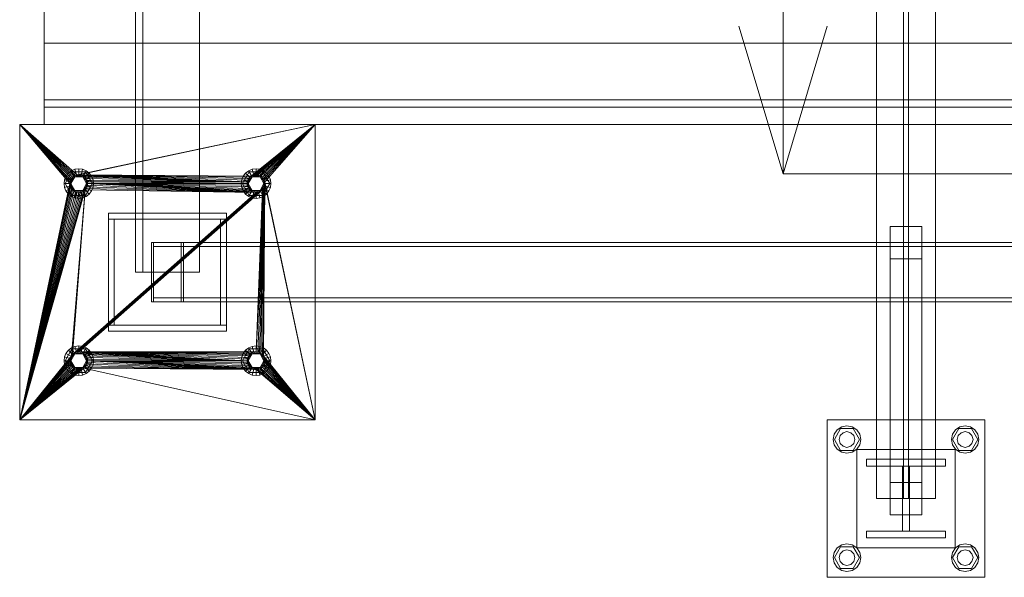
# Model space of a CAD drawing. Header units: millimetres. Extents: x -4738 to 65662, y -68080 to 6847.
# Tile 466 of 656: x 8333 to 9333, y -19060 to -18494. Entities that reach past the tile are written whole.
import ezdxf

# ---------------------------------------------------------------- set-up
doc = ezdxf.new("R2010")
doc.units = ezdxf.units.MM
for name, color, linetype, lineweight in [('COTAS_O', 1, 'Continuous', 0), ('superior_C01', 7, 'Continuous', 0), ('superior_mezcladora', 7, 'Continuous', 0)]:
    doc.layers.add(name, color=color, linetype=linetype, lineweight=lineweight)
doc.dimstyles.new('R19_100', dxfattribs={"dimtxt": 250, "dimasz": 150, "dimexe": 150, "dimexo": 80, "dimgap": 100, "dimtad": 1, "dimtih": 1, "dimtoh": 1, "dimdsep": 46, "dimcen": 0.09, "dimadec": 0, "dimazin": 0, "dimtfac": 1, "dimtdec": 4, "dimtofl": 0, "dimtmove": 0, "dimatfit": 3, "dimfxl": 1, "dimtolj": 1, "dimtzin": 0, "dimarcsym": 0})

# ---------------------------------------------------------------- blocks, each defined once
blk = doc.blocks.new('DIM_R30_39')
at = {"layer": 'COTAS_O'}
for p, q in [((9108.38, -17350), (9063.38, -17500)), ((9808.38, -17350), (9108.38, -17350)), ((9108.38, -18650), (9108.38, -17350)), ((9108.38, -17350), (9153.38, -17500)), ((9108.38, -18650), (9063.38, -18500)), ((9108.38, -18650), (9153.38, -18500)), ((9808.38, -18650), (9108.38, -18650))]:
    blk.add_line(p, q, dxfattribs=at)
blk.add_text('1300 O', height=250, rotation=90, dxfattribs=at).set_placement((9008.38, -18000))

msp = doc.modelspace()

# ---------------------------------------------------------------- linework, layer by layer
at = {"layer": 'superior_C01'}
for p, q in [((9203.297, -17020), (9203.297, -18980)), ((9230.797, -17020), (9230.797, -18980)), ((9235.797, -18980), (9235.797, -17020)), ((9263.297, -18980), (9263.297, -17020)), ((9249.297, -18703.642), (9217.297, -18703.642)), ((9217.297, -18703.642), (9217.297, -18736.358)), ((9217.297, -18963.642), (9217.297, -18703.642)), ((9249.297, -18736.358), (9249.297, -18703.642)), ((9249.297, -18963.642), (9249.297, -18703.642)), ((9217.297, -18736.358), (9249.297, -18736.358)), ((9217.297, -18736.358), (9217.297, -18996.358)), ((9249.297, -18996.358), (9249.297, -18736.358)), ((9153.297, -19060), (9153.297, -18900)), ((9153.297, -18900), (9313.297, -18900)), ((9313.297, -18900), (9313.297, -19060)), ((9160.363, -18914.642), (9163.397, -18910.101)), ((9160.497, -18920), (9166.897, -18908.915)), ((9163.397, -18910.101), (9167.939, -18907.066)), ((9166.369, -18916), (9169.297, -18913.072)), ((9166.897, -18908.915), (9179.697, -18908.915)), ((9167.939, -18907.066), (9173.297, -18906)), ((9169.297, -18913.072), (9173.297, -18912)), ((9173.297, -18906), (9178.655, -18907.066)), ((9173.297, -18912), (9177.297, -18913.072)), ((9177.297, -18913.072), (9180.225, -18916)), ((9178.655, -18907.066), (9183.196, -18910.101)), ((9179.697, -18908.915), (9186.097, -18920)), ((9183.196, -18910.101), (9186.231, -18914.642)), ((9280.363, -18914.642), (9283.397, -18910.101)), ((9280.497, -18920), (9286.897, -18908.915)), ((9283.397, -18910.101), (9287.939, -18907.066)), ((9286.369, -18916), (9289.297, -18913.072)), ((9286.897, -18908.915), (9299.697, -18908.915)), ((9287.939, -18907.066), (9293.297, -18906)), ((9289.297, -18913.072), (9293.297, -18912)), ((9293.297, -18906), (9298.655, -18907.066)), ((9293.297, -18912), (9297.297, -18913.072)), ((9297.297, -18913.072), (9300.225, -18916)), ((9298.655, -18907.066), (9303.196, -18910.101)), ((9299.697, -18908.915), (9306.097, -18920)), ((9303.196, -18910.101), (9306.231, -18914.642)), ((9159.297, -18920), (9160.363, -18914.642)), ((9160.363, -18925.358), (9159.297, -18920)), ((9166.897, -18931.085), (9160.497, -18920)), ((9165.297, -18920), (9166.369, -18916)), ((9166.369, -18924), (9165.297, -18920)), ((9169.297, -18926.928), (9166.369, -18924)), ((9180.225, -18924), (9177.297, -18926.928)), ((9186.097, -18920), (9179.697, -18931.085)), ((9180.225, -18916), (9181.297, -18920)), ((9181.297, -18920), (9180.225, -18924)), ((9186.231, -18914.642), (9187.297, -18920)), ((9187.297, -18920), (9186.231, -18925.358)), ((9279.297, -18920), (9280.363, -18914.642)), ((9280.363, -18925.358), (9279.297, -18920)), ((9286.897, -18931.085), (9280.497, -18920)), ((9285.297, -18920), (9286.369, -18916)), ((9286.369, -18924), (9285.297, -18920)), ((9289.297, -18926.928), (9286.369, -18924)), ((9300.225, -18924), (9297.297, -18926.928)), ((9306.097, -18920), (9299.697, -18931.085)), ((9300.225, -18916), (9301.297, -18920)), ((9301.297, -18920), (9300.225, -18924)), ((9306.231, -18914.642), (9307.297, -18920)), ((9307.297, -18920), (9306.231, -18925.358)), ((9163.397, -18929.899), (9160.363, -18925.358)), ((9167.939, -18932.934), (9163.397, -18929.899)), ((9179.697, -18931.085), (9166.897, -18931.085)), ((9173.297, -18934), (9167.939, -18932.934)), ((9173.297, -18928), (9169.297, -18926.928)), ((9177.297, -18926.928), (9173.297, -18928)), ((9178.655, -18932.934), (9173.297, -18934)), ((9183.196, -18929.899), (9178.655, -18932.934)), ((9186.231, -18925.358), (9183.196, -18929.899)), ((9183.297, -19030), (9183.297, -18930)), ((9183.297, -18930), (9283.297, -18930)), ((9283.397, -18929.899), (9280.363, -18925.358)), ((9283.297, -18930), (9283.297, -19030)), ((9287.939, -18932.934), (9283.397, -18929.899)), ((9299.697, -18931.085), (9286.897, -18931.085)), ((9293.297, -18934), (9287.939, -18932.934)), ((9293.297, -18928), (9289.297, -18926.928)), ((9297.297, -18926.928), (9293.297, -18928)), ((9298.655, -18932.934), (9293.297, -18934)), ((9303.196, -18929.899), (9298.655, -18932.934)), ((9306.231, -18925.358), (9303.196, -18929.899)), ((9193.297, -18947), (9193.297, -18940)), ((9193.297, -18940), (9273.297, -18940)), ((9273.297, -18940), (9273.297, -18947)), ((9273.297, -18947), (9193.297, -18947)), ((9229.797, -19013), (9229.797, -18947)), ((9229.797, -18947), (9236.797, -18947)), ((9236.797, -18947), (9236.797, -19013)), ((9217.297, -18996.358), (9217.297, -18963.642)), ((9217.297, -18963.642), (9249.297, -18963.642)), ((9249.297, -18963.642), (9249.297, -18996.358)), ((9263.297, -18980), (9203.297, -18980)), ((9235.797, -18980), (9230.797, -18980)), ((9249.297, -18996.358), (9217.297, -18996.358)), ((9193.297, -19020), (9193.297, -19013)), ((9193.297, -19013), (9273.297, -19013)), ((9236.797, -19013), (9229.797, -19013)), ((9273.297, -19013), (9273.297, -19020)), ((9273.297, -19020), (9193.297, -19020)), ((9160.363, -19034.642), (9163.397, -19030.101)), ((9160.497, -19040), (9166.897, -19028.915)), ((9163.397, -19030.101), (9167.939, -19027.066)), ((9166.369, -19036), (9169.297, -19033.072)), ((9166.897, -19028.915), (9179.697, -19028.915)), ((9167.939, -19027.066), (9173.297, -19026)), ((9169.297, -19033.072), (9173.297, -19032)), ((9173.297, -19026), (9178.655, -19027.066)), ((9173.297, -19032), (9177.297, -19033.072)), ((9177.297, -19033.072), (9180.225, -19036)), ((9178.655, -19027.066), (9183.196, -19030.101)), ((9179.697, -19028.915), (9186.097, -19040)), ((9183.196, -19030.101), (9186.231, -19034.642)), ((9283.297, -19030), (9183.297, -19030)), ((9280.363, -19034.642), (9283.397, -19030.101)), ((9280.497, -19040), (9286.897, -19028.915)), ((9283.397, -19030.101), (9287.939, -19027.066)), ((9286.369, -19036), (9289.297, -19033.072)), ((9286.897, -19028.915), (9299.697, -19028.915)), ((9287.939, -19027.066), (9293.297, -19026)), ((9289.297, -19033.072), (9293.297, -19032)), ((9293.297, -19026), (9298.655, -19027.066)), ((9293.297, -19032), (9297.297, -19033.072)), ((9297.297, -19033.072), (9300.225, -19036)), ((9298.655, -19027.066), (9303.196, -19030.101)), ((9299.697, -19028.915), (9306.097, -19040)), ((9303.196, -19030.101), (9306.231, -19034.642)), ((9159.297, -19040), (9160.363, -19034.642)), ((9160.363, -19045.358), (9159.297, -19040)), ((9166.897, -19051.085), (9160.497, -19040)), ((9165.297, -19040), (9166.369, -19036)), ((9166.369, -19044), (9165.297, -19040)), ((9169.297, -19046.928), (9166.369, -19044)), ((9180.225, -19044), (9177.297, -19046.928)), ((9186.097, -19040), (9179.697, -19051.085)), ((9180.225, -19036), (9181.297, -19040)), ((9181.297, -19040), (9180.225, -19044)), ((9186.231, -19034.642), (9187.297, -19040)), ((9187.297, -19040), (9186.231, -19045.358)), ((9279.297, -19040), (9280.363, -19034.642)), ((9280.363, -19045.358), (9279.297, -19040)), ((9286.897, -19051.085), (9280.497, -19040)), ((9285.297, -19040), (9286.369, -19036)), ((9286.369, -19044), (9285.297, -19040)), ((9289.297, -19046.928), (9286.369, -19044)), ((9300.225, -19044), (9297.297, -19046.928)), ((9306.097, -19040), (9299.697, -19051.085)), ((9300.225, -19036), (9301.297, -19040)), ((9301.297, -19040), (9300.225, -19044)), ((9306.231, -19034.642), (9307.297, -19040)), ((9307.297, -19040), (9306.231, -19045.358)), ((9163.397, -19049.899), (9160.363, -19045.358)), ((9167.939, -19052.934), (9163.397, -19049.899)), ((9179.697, -19051.085), (9166.897, -19051.085)), ((9173.297, -19054), (9167.939, -19052.934)), ((9173.297, -19048), (9169.297, -19046.928)), ((9177.297, -19046.928), (9173.297, -19048)), ((9178.655, -19052.934), (9173.297, -19054)), ((9183.196, -19049.899), (9178.655, -19052.934)), ((9186.231, -19045.358), (9183.196, -19049.899)), ((9283.397, -19049.899), (9280.363, -19045.358)), ((9287.939, -19052.934), (9283.397, -19049.899)), ((9299.697, -19051.085), (9286.897, -19051.085)), ((9293.297, -19054), (9287.939, -19052.934)), ((9293.297, -19048), (9289.297, -19046.928)), ((9297.297, -19046.928), (9293.297, -19048)), ((9298.655, -19052.934), (9293.297, -19054)), ((9303.196, -19049.899), (9298.655, -19052.934)), ((9306.231, -19045.358), (9303.196, -19049.899)), ((9313.297, -19060), (9153.297, -19060))]:
    msp.add_line(p, q, dxfattribs=at)
at = {"layer": 'superior_mezcladora'}
for p, q in [((8450.881, -17250), (8450.881, -18750)), ((8458.381, -18750), (8458.381, -17250)), ((8515.881, -18750), (8515.881, -17250)), ((8358.381, -18600), (8358.381, -17400)), ((8358.381, -18582.5), (8358.381, -18517.5)), ((8358.381, -18517.5), (9808.381, -18517.5)), ((8358.381, -18582.5), (8358.381, -18575)), ((8358.381, -18575), (9808.381, -18575)), ((9808.381, -18582.5), (8358.381, -18582.5)), ((8333.381, -18900), (8333.381, -18600)), ((8333.381, -18600), (8384.381, -18660)), ((8333.381, -18600), (8384.554, -18658.244)), ((8333.381, -18600), (8385.067, -18656.556)), ((8333.381, -18600), (8385.898, -18655)), ((8333.381, -18600), (8387.018, -18653.636)), ((8333.381, -18600), (8388.381, -18652.517)), ((8333.381, -18600), (8389.937, -18651.685)), ((8333.381, -18600), (8391.626, -18651.173)), ((8333.381, -18600), (8633.381, -18600)), ((9808.381, -18600), (8358.381, -18600)), ((8633.381, -18600), (8391.626, -18651.173)), ((8633.381, -18600), (8393.381, -18651)), ((8633.381, -18600), (8568.381, -18652.517)), ((8633.381, -18600), (8569.937, -18651.685)), ((8633.381, -18600), (8571.626, -18651.173)), ((8633.381, -18600), (8573.381, -18651)), ((8633.381, -18600), (8575.137, -18651.173)), ((8633.381, -18600), (8576.826, -18651.685)), ((8633.381, -18600), (8578.382, -18652.517)), ((8633.381, -18600), (8579.745, -18653.636)), ((8633.381, -18600), (8580.865, -18655)), ((8633.381, -18600), (8581.696, -18656.556)), ((8633.381, -18600), (8582.209, -18658.244)), ((8633.381, -18600), (8633.381, -18900)), ((8380.391, -18652.5), (8378.893, -18656.118)), ((8386.456, -18648.006), (8379.531, -18660)), ((8382.775, -18649.393), (8380.391, -18652.5)), ((8385.587, -18655.5), (8380.391, -18652.5)), ((8385.881, -18647.01), (8382.775, -18649.393)), ((8387.018, -18653.636), (8382.775, -18649.393)), ((8385.381, -18660), (8389.381, -18653.072)), ((8385.587, -18655.5), (8387.018, -18653.636)), ((8389.499, -18645.511), (8385.881, -18647.01)), ((8388.881, -18652.206), (8385.881, -18647.01)), ((8387.018, -18653.636), (8385.898, -18655)), ((8400.306, -18648.006), (8386.456, -18648.006)), ((8389.381, -18653.072), (8386.456, -18648.006)), ((8387.018, -18653.636), (8388.881, -18652.206)), ((8388.381, -18652.517), (8387.018, -18653.636)), ((8387.725, -18654.343), (8389.381, -18653.072)), ((8389.937, -18651.685), (8388.381, -18652.517)), ((8388.881, -18652.206), (8391.052, -18651.307)), ((8389.381, -18653.072), (8391.311, -18652.273)), ((8389.381, -18653.072), (8397.381, -18653.072)), ((8393.381, -18645), (8389.499, -18645.511)), ((8391.052, -18651.307), (8389.499, -18645.511)), ((8391.626, -18651.173), (8389.937, -18651.685)), ((8391.052, -18651.307), (8393.381, -18651)), ((8391.311, -18652.273), (8393.381, -18652)), ((8393.381, -18651), (8391.626, -18651.173)), ((8397.264, -18645.511), (8393.381, -18645)), ((8393.381, -18651), (8393.381, -18645)), ((8395.137, -18651.173), (8393.381, -18651)), ((8393.381, -18651), (8564.554, -18658.244)), ((8393.381, -18651), (8565.067, -18656.556)), ((8393.381, -18651), (8565.898, -18655)), ((8393.381, -18651), (8567.018, -18653.636)), ((8393.381, -18651), (8568.381, -18652.517)), ((8393.381, -18651), (8395.711, -18651.307)), ((8393.381, -18652), (8395.452, -18652.273)), ((8396.826, -18651.685), (8395.137, -18651.173)), ((8395.137, -18651.173), (8564.554, -18658.244)), ((8395.452, -18652.273), (8397.381, -18653.072)), ((8395.711, -18651.307), (8397.264, -18645.511)), ((8395.711, -18651.307), (8397.881, -18652.206)), ((8398.382, -18652.517), (8396.826, -18651.685)), ((8396.826, -18651.685), (8564.554, -18658.244)), ((8400.881, -18647.01), (8397.264, -18645.511)), ((8397.381, -18653.072), (8400.306, -18648.006)), ((8397.381, -18653.072), (8399.038, -18654.343)), ((8397.381, -18653.072), (8401.381, -18660)), ((8397.881, -18652.206), (8400.881, -18647.01)), ((8397.881, -18652.206), (8399.745, -18653.636)), ((8399.745, -18653.636), (8398.382, -18652.517)), ((8398.382, -18652.517), (8564.554, -18658.244)), ((8399.745, -18653.636), (8403.988, -18649.393)), ((8400.865, -18655), (8399.745, -18653.636)), ((8399.745, -18653.636), (8564.554, -18658.244)), ((8399.745, -18653.636), (8401.176, -18655.5)), ((8407.231, -18660), (8400.306, -18648.006)), ((8403.988, -18649.393), (8400.881, -18647.01)), ((8401.176, -18655.5), (8406.372, -18652.5)), ((8406.372, -18652.5), (8403.988, -18649.393)), ((8407.87, -18656.118), (8406.372, -18652.5)), ((8560.391, -18652.5), (8558.893, -18656.118)), ((8566.456, -18648.006), (8559.531, -18660)), ((8562.775, -18649.393), (8560.391, -18652.5)), ((8565.587, -18655.5), (8560.391, -18652.5)), ((8565.881, -18647.01), (8562.775, -18649.393)), ((8567.018, -18653.636), (8562.775, -18649.393)), ((8565.381, -18660), (8569.381, -18653.072)), ((8565.587, -18655.5), (8567.018, -18653.636)), ((8569.499, -18645.511), (8565.881, -18647.01)), ((8568.881, -18652.206), (8565.881, -18647.01)), ((8567.018, -18653.636), (8565.898, -18655)), ((8580.306, -18648.006), (8566.456, -18648.006)), ((8569.381, -18653.072), (8566.456, -18648.006)), ((8567.018, -18653.636), (8568.881, -18652.206)), ((8568.381, -18652.517), (8567.018, -18653.636)), ((8567.725, -18654.343), (8569.381, -18653.072)), ((8569.937, -18651.685), (8568.381, -18652.517)), ((8568.881, -18652.206), (8571.052, -18651.307)), ((8569.381, -18653.072), (8571.311, -18652.273)), ((8569.381, -18653.072), (8577.381, -18653.072)), ((8573.381, -18645), (8569.499, -18645.511)), ((8571.052, -18651.307), (8569.499, -18645.511)), ((8571.626, -18651.173), (8569.937, -18651.685)), ((8571.052, -18651.307), (8573.381, -18651)), ((8571.311, -18652.273), (8573.381, -18652)), ((8573.381, -18651), (8571.626, -18651.173)), ((8577.264, -18645.511), (8573.381, -18645)), ((8573.381, -18651), (8573.381, -18645)), ((8575.137, -18651.173), (8573.381, -18651)), ((8573.381, -18651), (8575.711, -18651.307)), ((8573.381, -18652), (8575.452, -18652.273)), ((8576.826, -18651.685), (8575.137, -18651.173)), ((8575.452, -18652.273), (8577.381, -18653.072)), ((8575.711, -18651.307), (8577.264, -18645.511)), ((8575.711, -18651.307), (8577.881, -18652.206)), ((8578.382, -18652.517), (8576.826, -18651.685)), ((8580.881, -18647.01), (8577.264, -18645.511)), ((8577.381, -18653.072), (8580.306, -18648.006)), ((8577.381, -18653.072), (8579.038, -18654.343)), ((8577.381, -18653.072), (8581.381, -18660)), ((8577.881, -18652.206), (8580.881, -18647.01)), ((8577.881, -18652.206), (8579.745, -18653.636)), ((8579.745, -18653.636), (8578.382, -18652.517)), ((8579.745, -18653.636), (8583.988, -18649.393)), ((8580.865, -18655), (8579.745, -18653.636)), ((8579.745, -18653.636), (8581.176, -18655.5)), ((8587.231, -18660), (8580.306, -18648.006)), ((8583.988, -18649.393), (8580.881, -18647.01)), ((8581.176, -18655.5), (8586.372, -18652.5)), ((8586.372, -18652.5), (8583.988, -18649.393)), ((8587.87, -18656.118), (8586.372, -18652.5)), ((8333.381, -18900), (8384.381, -18660)), ((8384.554, -18661.756), (8333.381, -18900)), ((8385.067, -18663.444), (8333.381, -18900)), ((8378.893, -18656.118), (8378.381, -18660)), ((8384.381, -18660), (8378.381, -18660)), ((8378.381, -18660), (8378.893, -18663.882)), ((8384.688, -18657.671), (8378.893, -18656.118)), ((8384.688, -18662.329), (8378.893, -18663.882)), ((8378.893, -18663.882), (8380.391, -18667.5)), ((8385.381, -18660), (8379.531, -18660)), ((8379.531, -18660), (8386.456, -18671.994)), ((8384.381, -18660), (8384.688, -18657.671)), ((8384.554, -18658.244), (8384.381, -18660)), ((8384.381, -18660), (8384.554, -18661.756)), ((8384.688, -18662.329), (8384.381, -18660)), ((8385.067, -18656.556), (8384.554, -18658.244)), ((8384.554, -18661.756), (8385.067, -18663.444)), ((8384.688, -18657.671), (8385.587, -18655.5)), ((8385.587, -18664.5), (8384.688, -18662.329)), ((8385.898, -18655), (8385.067, -18656.556)), ((8385.067, -18663.444), (8385.898, -18665)), ((8385.381, -18660), (8385.654, -18657.929)), ((8385.654, -18662.071), (8385.381, -18660)), ((8389.381, -18666.928), (8385.381, -18660)), ((8385.654, -18657.929), (8386.453, -18656)), ((8386.453, -18664), (8385.654, -18662.071)), ((8386.453, -18656), (8387.725, -18654.343)), ((8387.725, -18665.657), (8386.453, -18664)), ((8401.381, -18660), (8397.381, -18666.928)), ((8399.038, -18654.343), (8400.31, -18656)), ((8400.31, -18664), (8399.038, -18665.657)), ((8400.306, -18671.994), (8407.231, -18660)), ((8400.31, -18656), (8401.109, -18657.929)), ((8401.109, -18662.071), (8400.31, -18664)), ((8401.696, -18656.556), (8400.865, -18655)), ((8400.865, -18655), (8564.554, -18658.244)), ((8400.865, -18665), (8401.696, -18663.444)), ((8401.109, -18657.929), (8401.381, -18660)), ((8401.381, -18660), (8401.109, -18662.071)), ((8401.176, -18655.5), (8402.075, -18657.671)), ((8402.075, -18662.329), (8401.176, -18664.5)), ((8407.231, -18660), (8401.381, -18660)), ((8402.209, -18658.244), (8401.696, -18656.556)), ((8401.696, -18656.556), (8564.554, -18658.244)), ((8401.696, -18663.444), (8402.209, -18661.756)), ((8573.381, -18669), (8401.696, -18663.444)), ((8402.075, -18657.671), (8407.87, -18656.118)), ((8402.075, -18657.671), (8402.381, -18660)), ((8402.381, -18660), (8402.075, -18662.329)), ((8402.075, -18662.329), (8407.87, -18663.882)), ((8402.381, -18660), (8402.209, -18658.244)), ((8402.209, -18658.244), (8564.554, -18658.244)), ((8402.209, -18661.756), (8402.381, -18660)), ((8573.381, -18669), (8402.209, -18661.756)), ((8402.381, -18660), (8564.554, -18658.244)), ((8564.381, -18660), (8402.381, -18660)), ((8564.554, -18661.756), (8402.381, -18660)), ((8565.067, -18663.444), (8402.381, -18660)), ((8565.898, -18665), (8402.381, -18660)), ((8567.018, -18666.364), (8402.381, -18660)), ((8568.381, -18667.483), (8402.381, -18660)), ((8569.937, -18668.315), (8402.381, -18660)), ((8571.626, -18668.827), (8402.381, -18660)), ((8573.381, -18669), (8402.381, -18660)), ((8408.381, -18660), (8402.381, -18660)), ((8406.372, -18667.5), (8407.87, -18663.882)), ((8408.381, -18660), (8407.87, -18656.118)), ((8407.87, -18663.882), (8408.381, -18660)), ((8558.893, -18656.118), (8558.381, -18660)), ((8564.381, -18660), (8558.381, -18660)), ((8558.381, -18660), (8558.893, -18663.882)), ((8564.688, -18657.671), (8558.893, -18656.118)), ((8564.688, -18662.329), (8558.893, -18663.882)), ((8558.893, -18663.882), (8560.391, -18667.5)), ((8565.381, -18660), (8559.531, -18660)), ((8559.531, -18660), (8566.456, -18671.994)), ((8564.381, -18660), (8564.688, -18657.671)), ((8564.554, -18658.244), (8564.381, -18660)), ((8564.381, -18660), (8564.554, -18661.756)), ((8564.688, -18662.329), (8564.381, -18660)), ((8565.067, -18656.556), (8564.554, -18658.244)), ((8564.554, -18661.756), (8565.067, -18663.444)), ((8564.688, -18657.671), (8565.587, -18655.5)), ((8565.587, -18664.5), (8564.688, -18662.329)), ((8565.898, -18655), (8565.067, -18656.556)), ((8565.067, -18663.444), (8565.898, -18665)), ((8565.381, -18660), (8565.654, -18657.929)), ((8565.654, -18662.071), (8565.381, -18660)), ((8569.381, -18666.928), (8565.381, -18660)), ((8565.654, -18657.929), (8566.453, -18656)), ((8566.453, -18664), (8565.654, -18662.071)), ((8566.453, -18656), (8567.725, -18654.343)), ((8567.725, -18665.657), (8566.453, -18664)), ((8582.381, -18660), (8573.381, -18831)), ((8582.209, -18661.756), (8573.381, -18831)), ((8581.696, -18663.444), (8573.381, -18831)), ((8582.381, -18660), (8575.137, -18831.173)), ((8576.826, -18831.685), (8582.381, -18660)), ((8581.381, -18660), (8577.381, -18666.928)), ((8578.382, -18832.517), (8582.381, -18660)), ((8579.038, -18654.343), (8580.31, -18656)), ((8580.31, -18664), (8579.038, -18665.657)), ((8579.745, -18833.636), (8582.381, -18660)), ((8580.306, -18671.994), (8587.231, -18660)), ((8580.31, -18656), (8581.109, -18657.929)), ((8581.109, -18662.071), (8580.31, -18664)), ((8581.696, -18656.556), (8580.865, -18655)), ((8580.865, -18835), (8582.381, -18660)), ((8580.865, -18665), (8581.696, -18663.444)), ((8581.109, -18657.929), (8581.381, -18660)), ((8581.381, -18660), (8581.109, -18662.071)), ((8581.176, -18655.5), (8582.075, -18657.671)), ((8582.075, -18662.329), (8581.176, -18664.5)), ((8587.231, -18660), (8581.381, -18660)), ((8582.209, -18658.244), (8581.696, -18656.556)), ((8581.696, -18663.444), (8582.209, -18661.756)), ((8582.075, -18657.671), (8587.87, -18656.118)), ((8582.075, -18657.671), (8582.381, -18660)), ((8582.381, -18660), (8582.075, -18662.329)), ((8582.075, -18662.329), (8587.87, -18663.882)), ((8633.381, -18900), (8582.209, -18658.244)), ((8582.381, -18660), (8582.209, -18658.244)), ((8582.209, -18661.756), (8582.381, -18660)), ((8633.381, -18900), (8582.381, -18660)), ((8588.381, -18660), (8582.381, -18660)), ((8586.372, -18667.5), (8587.87, -18663.882)), ((8588.381, -18660), (8587.87, -18656.118)), ((8587.87, -18663.882), (8588.381, -18660)), ((8385.898, -18665), (8333.381, -18900)), ((8387.018, -18666.364), (8333.381, -18900)), ((8399.745, -18666.364), (8333.381, -18900)), ((8388.381, -18667.483), (8333.381, -18900)), ((8398.382, -18667.483), (8333.381, -18900)), ((8389.937, -18668.315), (8333.381, -18900)), ((8396.826, -18668.315), (8333.381, -18900)), ((8391.626, -18668.827), (8333.381, -18900)), ((8395.137, -18668.827), (8333.381, -18900)), ((8393.381, -18669), (8333.381, -18900)), ((8385.587, -18664.5), (8380.391, -18667.5)), ((8380.391, -18667.5), (8382.775, -18670.607)), ((8387.018, -18666.364), (8382.775, -18670.607)), ((8382.775, -18670.607), (8385.881, -18672.99)), ((8387.018, -18666.364), (8385.587, -18664.5)), ((8388.881, -18667.794), (8385.881, -18672.99)), ((8385.881, -18672.99), (8389.499, -18674.489)), ((8385.898, -18665), (8387.018, -18666.364)), ((8399.745, -18666.364), (8385.898, -18835)), ((8389.381, -18666.928), (8386.456, -18671.994)), ((8386.456, -18671.994), (8400.306, -18671.994)), ((8387.018, -18666.364), (8388.381, -18667.483)), ((8399.745, -18666.364), (8387.018, -18833.636)), ((8579.745, -18666.364), (8387.018, -18833.636)), ((8388.881, -18667.794), (8387.018, -18666.364)), ((8578.382, -18667.483), (8387.018, -18833.636)), ((8576.826, -18668.315), (8387.018, -18833.636)), ((8575.137, -18668.827), (8387.018, -18833.636)), ((8573.381, -18669), (8387.018, -18833.636)), ((8389.381, -18666.928), (8387.725, -18665.657)), ((8579.745, -18666.364), (8388.381, -18832.517)), ((8388.381, -18667.483), (8389.937, -18668.315)), ((8391.052, -18668.693), (8388.881, -18667.794)), ((8391.311, -18667.727), (8389.381, -18666.928)), ((8397.381, -18666.928), (8389.381, -18666.928)), ((8391.052, -18668.693), (8389.499, -18674.489)), ((8579.745, -18666.364), (8389.937, -18831.685)), ((8389.937, -18668.315), (8391.626, -18668.827)), ((8393.381, -18669), (8391.052, -18668.693)), ((8393.381, -18668), (8391.311, -18667.727)), ((8579.745, -18666.364), (8391.626, -18831.173)), ((8391.626, -18668.827), (8393.381, -18669)), ((8579.745, -18666.364), (8393.381, -18831)), ((8395.452, -18667.727), (8393.381, -18668)), ((8395.711, -18668.693), (8393.381, -18669)), ((8393.381, -18669), (8395.137, -18668.827)), ((8393.381, -18669), (8393.381, -18675)), ((8395.137, -18668.827), (8396.826, -18668.315)), ((8397.381, -18666.928), (8395.452, -18667.727)), ((8397.881, -18667.794), (8395.711, -18668.693)), ((8395.711, -18668.693), (8397.264, -18674.489)), ((8396.826, -18668.315), (8398.382, -18667.483)), ((8397.264, -18674.489), (8400.881, -18672.99)), ((8399.038, -18665.657), (8397.381, -18666.928)), ((8397.381, -18666.928), (8400.306, -18671.994)), ((8399.745, -18666.364), (8397.881, -18667.794)), ((8397.881, -18667.794), (8400.881, -18672.99)), ((8398.382, -18667.483), (8399.745, -18666.364)), ((8401.176, -18664.5), (8399.745, -18666.364)), ((8399.745, -18666.364), (8400.865, -18665)), ((8573.381, -18669), (8399.745, -18666.364)), ((8399.745, -18666.364), (8403.988, -18670.607)), ((8573.381, -18669), (8400.865, -18665)), ((8400.881, -18672.99), (8403.988, -18670.607)), ((8401.176, -18664.5), (8406.372, -18667.5)), ((8403.988, -18670.607), (8406.372, -18667.5)), ((8565.587, -18664.5), (8560.391, -18667.5)), ((8560.391, -18667.5), (8562.775, -18670.607)), ((8567.018, -18666.364), (8562.775, -18670.607)), ((8562.775, -18670.607), (8565.881, -18672.99)), ((8567.018, -18666.364), (8565.587, -18664.5)), ((8568.881, -18667.794), (8565.881, -18672.99)), ((8565.881, -18672.99), (8569.499, -18674.489)), ((8565.898, -18665), (8567.018, -18666.364)), ((8569.381, -18666.928), (8566.456, -18671.994)), ((8566.456, -18671.994), (8580.306, -18671.994)), ((8567.018, -18666.364), (8568.381, -18667.483)), ((8568.881, -18667.794), (8567.018, -18666.364)), ((8569.381, -18666.928), (8567.725, -18665.657)), ((8568.381, -18667.483), (8569.937, -18668.315)), ((8571.052, -18668.693), (8568.881, -18667.794)), ((8571.311, -18667.727), (8569.381, -18666.928)), ((8577.381, -18666.928), (8569.381, -18666.928)), ((8571.052, -18668.693), (8569.499, -18674.489)), ((8569.937, -18668.315), (8571.626, -18668.827)), ((8573.381, -18669), (8571.052, -18668.693)), ((8573.381, -18668), (8571.311, -18667.727)), ((8571.626, -18668.827), (8573.381, -18669)), ((8580.865, -18665), (8573.381, -18831)), ((8579.745, -18666.364), (8573.381, -18831)), ((8575.452, -18667.727), (8573.381, -18668)), ((8575.711, -18668.693), (8573.381, -18669)), ((8573.381, -18669), (8575.137, -18668.827)), ((8573.381, -18669), (8573.381, -18675)), ((8575.137, -18668.827), (8576.826, -18668.315)), ((8577.381, -18666.928), (8575.452, -18667.727)), ((8577.881, -18667.794), (8575.711, -18668.693)), ((8575.711, -18668.693), (8577.264, -18674.489)), ((8576.826, -18668.315), (8578.382, -18667.483)), ((8577.264, -18674.489), (8580.881, -18672.99)), ((8579.038, -18665.657), (8577.381, -18666.928)), ((8577.381, -18666.928), (8580.306, -18671.994)), ((8579.745, -18666.364), (8577.881, -18667.794)), ((8577.881, -18667.794), (8580.881, -18672.99)), ((8578.382, -18667.483), (8579.745, -18666.364)), ((8581.176, -18664.5), (8579.745, -18666.364)), ((8579.745, -18666.364), (8580.865, -18665)), ((8579.745, -18666.364), (8583.988, -18670.607)), ((8580.881, -18672.99), (8583.988, -18670.607)), ((8581.176, -18664.5), (8586.372, -18667.5)), ((8583.988, -18670.607), (8586.372, -18667.5)), ((8389.499, -18674.489), (8393.381, -18675)), ((8393.381, -18675), (8397.264, -18674.489)), ((8569.499, -18674.489), (8573.381, -18675)), ((8573.381, -18675), (8577.264, -18674.489)), ((8423.381, -18696), (8423.381, -18690)), ((8423.381, -18690), (8543.381, -18690)), ((8543.381, -18690), (8543.381, -18696)), ((8543.381, -18696), (8423.381, -18696)), ((8423.381, -18804), (8423.381, -18696)), ((8423.381, -18696), (8429.381, -18696)), ((8429.381, -18696), (8429.381, -18804)), ((8537.381, -18804), (8537.381, -18696)), ((8537.381, -18696), (8543.381, -18696)), ((8543.381, -18696), (8543.381, -18804)), ((9792.183, -18720), (8467.183, -18720)), ((8467.183, -18720), (8467.183, -18780)), ((8469.343, -18720), (8467.183, -18720)), ((8469.343, -18780), (8469.343, -18720)), ((8469.343, -18720), (9794.343, -18720)), ((8469.343, -18720), (8469.343, -18724)), ((8497.42, -18720), (8469.343, -18720)), ((8469.343, -18724), (9794.343, -18724)), ((8469.343, -18724), (8497.42, -18724)), ((9822.42, -18720), (8497.42, -18720)), ((8497.42, -18720), (8497.42, -18780)), ((8499.58, -18720), (8497.42, -18720)), ((8497.42, -18724), (8497.42, -18720)), ((9822.42, -18724), (8497.42, -18724)), ((8499.58, -18780), (8499.58, -18720)), ((8499.58, -18720), (9824.58, -18720)), ((8450.881, -18750), (8515.881, -18750)), ((8450.881, -18750), (8458.381, -18750)), ((8467.183, -18780), (9792.183, -18780)), ((8467.183, -18780), (8469.343, -18780)), ((9794.343, -18776), (8469.343, -18776)), ((8469.343, -18776), (8469.343, -18780)), ((8497.42, -18776), (8469.343, -18776)), ((9794.343, -18780), (8469.343, -18780)), ((8469.343, -18780), (8497.42, -18780)), ((8497.42, -18780), (8497.42, -18776)), ((8497.42, -18776), (9822.42, -18776)), ((8497.42, -18780), (9822.42, -18780)), ((8497.42, -18780), (8499.58, -18780)), ((9824.58, -18780), (8499.58, -18780)), ((8423.381, -18810), (8423.381, -18804)), ((8423.381, -18804), (8543.381, -18804)), ((8429.381, -18804), (8423.381, -18804)), ((8543.381, -18804), (8537.381, -18804)), ((8543.381, -18804), (8543.381, -18810)), ((8543.381, -18810), (8423.381, -18810)), ((8380.391, -18832.5), (8378.893, -18836.118)), ((8386.456, -18828.006), (8379.531, -18840)), ((8382.775, -18829.393), (8380.391, -18832.5)), ((8385.587, -18835.5), (8380.391, -18832.5)), ((8385.881, -18827.01), (8382.775, -18829.393)), ((8387.018, -18833.636), (8382.775, -18829.393)), ((8385.381, -18840), (8389.381, -18833.072)), ((8385.587, -18835.5), (8387.018, -18833.636)), ((8389.499, -18825.511), (8385.881, -18827.01)), ((8388.881, -18832.206), (8385.881, -18827.01)), ((8387.018, -18833.636), (8385.898, -18835)), ((8400.306, -18828.006), (8386.456, -18828.006)), ((8389.381, -18833.072), (8386.456, -18828.006)), ((8387.018, -18833.636), (8388.881, -18832.206)), ((8388.381, -18832.517), (8387.018, -18833.636)), ((8387.725, -18834.343), (8389.381, -18833.072)), ((8389.937, -18831.685), (8388.381, -18832.517)), ((8388.881, -18832.206), (8391.052, -18831.307)), ((8389.381, -18833.072), (8391.311, -18832.273)), ((8389.381, -18833.072), (8397.381, -18833.072)), ((8393.381, -18825), (8389.499, -18825.511)), ((8391.052, -18831.307), (8389.499, -18825.511)), ((8391.626, -18831.173), (8389.937, -18831.685)), ((8391.052, -18831.307), (8393.381, -18831)), ((8391.311, -18832.273), (8393.381, -18832)), ((8393.381, -18831), (8391.626, -18831.173)), ((8397.264, -18825.511), (8393.381, -18825)), ((8393.381, -18831), (8393.381, -18825)), ((8395.137, -18831.173), (8393.381, -18831)), ((8393.381, -18831), (8564.381, -18840)), ((8393.381, -18831), (8564.554, -18838.244)), ((8393.381, -18831), (8565.067, -18836.556)), ((8393.381, -18831), (8565.898, -18835)), ((8393.381, -18831), (8567.018, -18833.636)), ((8393.381, -18831), (8568.381, -18832.517)), ((8393.381, -18831), (8569.937, -18831.685)), ((8393.381, -18831), (8571.626, -18831.173)), ((8393.381, -18831), (8573.381, -18831)), ((8393.381, -18831), (8395.711, -18831.307)), ((8393.381, -18832), (8395.452, -18832.273)), ((8396.826, -18831.685), (8395.137, -18831.173)), ((8395.137, -18831.173), (8564.381, -18840)), ((8395.452, -18832.273), (8397.381, -18833.072)), ((8395.711, -18831.307), (8397.264, -18825.511)), ((8395.711, -18831.307), (8397.881, -18832.206)), ((8398.382, -18832.517), (8396.826, -18831.685)), ((8396.826, -18831.685), (8564.381, -18840)), ((8400.881, -18827.01), (8397.264, -18825.511)), ((8397.381, -18833.072), (8400.306, -18828.006)), ((8397.381, -18833.072), (8399.038, -18834.343)), ((8397.381, -18833.072), (8401.381, -18840)), ((8397.881, -18832.206), (8400.881, -18827.01)), ((8397.881, -18832.206), (8399.745, -18833.636)), ((8399.745, -18833.636), (8398.382, -18832.517)), ((8398.382, -18832.517), (8564.381, -18840)), ((8399.745, -18833.636), (8403.988, -18829.393)), ((8400.865, -18835), (8399.745, -18833.636)), ((8399.745, -18833.636), (8564.381, -18840)), ((8399.745, -18833.636), (8401.176, -18835.5)), ((8407.231, -18840), (8400.306, -18828.006)), ((8403.988, -18829.393), (8400.881, -18827.01)), ((8401.176, -18835.5), (8406.372, -18832.5)), ((8406.372, -18832.5), (8403.988, -18829.393)), ((8407.87, -18836.118), (8406.372, -18832.5)), ((8560.391, -18832.5), (8558.893, -18836.118)), ((8566.456, -18828.006), (8559.531, -18840)), ((8562.775, -18829.393), (8560.391, -18832.5)), ((8565.587, -18835.5), (8560.391, -18832.5)), ((8565.881, -18827.01), (8562.775, -18829.393)), ((8567.018, -18833.636), (8562.775, -18829.393)), ((8565.381, -18840), (8569.381, -18833.072)), ((8565.587, -18835.5), (8567.018, -18833.636)), ((8569.499, -18825.511), (8565.881, -18827.01)), ((8568.881, -18832.206), (8565.881, -18827.01)), ((8567.018, -18833.636), (8565.898, -18835)), ((8580.306, -18828.006), (8566.456, -18828.006)), ((8569.381, -18833.072), (8566.456, -18828.006)), ((8567.018, -18833.636), (8568.881, -18832.206)), ((8568.381, -18832.517), (8567.018, -18833.636)), ((8567.725, -18834.343), (8569.381, -18833.072)), ((8569.937, -18831.685), (8568.381, -18832.517)), ((8568.881, -18832.206), (8571.052, -18831.307)), ((8569.381, -18833.072), (8571.311, -18832.273)), ((8569.381, -18833.072), (8577.381, -18833.072)), ((8573.381, -18825), (8569.499, -18825.511)), ((8571.052, -18831.307), (8569.499, -18825.511)), ((8571.626, -18831.173), (8569.937, -18831.685)), ((8571.052, -18831.307), (8573.381, -18831)), ((8571.311, -18832.273), (8573.381, -18832)), ((8573.381, -18831), (8571.626, -18831.173)), ((8577.264, -18825.511), (8573.381, -18825)), ((8573.381, -18831), (8573.381, -18825)), ((8575.137, -18831.173), (8573.381, -18831)), ((8573.381, -18831), (8575.711, -18831.307)), ((8573.381, -18832), (8575.452, -18832.273)), ((8576.826, -18831.685), (8575.137, -18831.173)), ((8575.452, -18832.273), (8577.381, -18833.072)), ((8575.711, -18831.307), (8577.264, -18825.511)), ((8575.711, -18831.307), (8577.881, -18832.206)), ((8578.382, -18832.517), (8576.826, -18831.685)), ((8580.881, -18827.01), (8577.264, -18825.511)), ((8577.381, -18833.072), (8580.306, -18828.006)), ((8577.381, -18833.072), (8579.038, -18834.343)), ((8577.381, -18833.072), (8581.381, -18840)), ((8577.881, -18832.206), (8580.881, -18827.01)), ((8577.881, -18832.206), (8579.745, -18833.636)), ((8579.745, -18833.636), (8578.382, -18832.517)), ((8579.745, -18833.636), (8583.988, -18829.393)), ((8580.865, -18835), (8579.745, -18833.636)), ((8579.745, -18833.636), (8581.176, -18835.5)), ((8587.231, -18840), (8580.306, -18828.006)), ((8583.988, -18829.393), (8580.881, -18827.01)), ((8581.176, -18835.5), (8586.372, -18832.5)), ((8586.372, -18832.5), (8583.988, -18829.393)), ((8587.87, -18836.118), (8586.372, -18832.5)), ((8333.381, -18900), (8385.898, -18835)), ((8333.381, -18900), (8385.067, -18836.556)), ((8333.381, -18900), (8384.554, -18838.244)), ((8384.381, -18840), (8333.381, -18900)), ((8384.554, -18841.756), (8333.381, -18900)), ((8385.067, -18843.444), (8333.381, -18900)), ((8378.893, -18836.118), (8378.381, -18840)), ((8384.381, -18840), (8378.381, -18840)), ((8378.381, -18840), (8378.893, -18843.882)), ((8384.688, -18837.671), (8378.893, -18836.118)), ((8384.688, -18842.329), (8378.893, -18843.882)), ((8378.893, -18843.882), (8380.391, -18847.5)), ((8385.381, -18840), (8379.531, -18840)), ((8379.531, -18840), (8386.456, -18851.994)), ((8384.381, -18840), (8384.688, -18837.671)), ((8384.554, -18838.244), (8384.381, -18840)), ((8384.381, -18840), (8384.554, -18841.756)), ((8384.688, -18842.329), (8384.381, -18840)), ((8385.067, -18836.556), (8384.554, -18838.244)), ((8384.554, -18841.756), (8385.067, -18843.444)), ((8384.688, -18837.671), (8385.587, -18835.5)), ((8385.587, -18844.5), (8384.688, -18842.329)), ((8385.898, -18835), (8385.067, -18836.556)), ((8385.067, -18843.444), (8385.898, -18845)), ((8385.381, -18840), (8385.654, -18837.929)), ((8385.654, -18842.071), (8385.381, -18840)), ((8389.381, -18846.928), (8385.381, -18840)), ((8385.654, -18837.929), (8386.453, -18836)), ((8386.453, -18844), (8385.654, -18842.071)), ((8386.453, -18836), (8387.725, -18834.343)), ((8387.725, -18845.657), (8386.453, -18844)), ((8401.381, -18840), (8397.381, -18846.928)), ((8399.038, -18834.343), (8400.31, -18836)), ((8400.31, -18844), (8399.038, -18845.657)), ((8400.306, -18851.994), (8407.231, -18840)), ((8400.31, -18836), (8401.109, -18837.929)), ((8401.109, -18842.071), (8400.31, -18844)), ((8401.696, -18836.556), (8400.865, -18835)), ((8400.865, -18835), (8564.381, -18840)), ((8400.865, -18845), (8401.696, -18843.444)), ((8401.109, -18837.929), (8401.381, -18840)), ((8401.381, -18840), (8401.109, -18842.071)), ((8401.176, -18835.5), (8402.075, -18837.671)), ((8402.075, -18842.329), (8401.176, -18844.5)), ((8407.231, -18840), (8401.381, -18840)), ((8402.209, -18838.244), (8401.696, -18836.556)), ((8401.696, -18836.556), (8564.381, -18840)), ((8401.696, -18843.444), (8402.209, -18841.756)), ((8573.381, -18849), (8401.696, -18843.444)), ((8402.075, -18837.671), (8407.87, -18836.118)), ((8402.075, -18837.671), (8402.381, -18840)), ((8402.381, -18840), (8402.075, -18842.329)), ((8402.075, -18842.329), (8407.87, -18843.882)), ((8402.381, -18840), (8402.209, -18838.244)), ((8402.209, -18838.244), (8564.381, -18840)), ((8402.209, -18841.756), (8402.381, -18840)), ((8573.381, -18849), (8402.209, -18841.756)), ((8564.381, -18840), (8402.381, -18840)), ((8564.554, -18841.756), (8402.381, -18840)), ((8565.067, -18843.444), (8402.381, -18840)), ((8565.898, -18845), (8402.381, -18840)), ((8567.018, -18846.364), (8402.381, -18840)), ((8568.381, -18847.483), (8402.381, -18840)), ((8569.937, -18848.315), (8402.381, -18840)), ((8571.626, -18848.827), (8402.381, -18840)), ((8573.381, -18849), (8402.381, -18840)), ((8408.381, -18840), (8402.381, -18840)), ((8406.372, -18847.5), (8407.87, -18843.882)), ((8408.381, -18840), (8407.87, -18836.118)), ((8407.87, -18843.882), (8408.381, -18840)), ((8558.893, -18836.118), (8558.381, -18840)), ((8564.381, -18840), (8558.381, -18840)), ((8558.381, -18840), (8558.893, -18843.882)), ((8564.688, -18837.671), (8558.893, -18836.118)), ((8564.688, -18842.329), (8558.893, -18843.882)), ((8558.893, -18843.882), (8560.391, -18847.5)), ((8565.381, -18840), (8559.531, -18840)), ((8559.531, -18840), (8566.456, -18851.994)), ((8564.381, -18840), (8564.688, -18837.671)), ((8564.554, -18838.244), (8564.381, -18840)), ((8564.381, -18840), (8564.554, -18841.756)), ((8564.688, -18842.329), (8564.381, -18840)), ((8565.067, -18836.556), (8564.554, -18838.244)), ((8564.554, -18841.756), (8565.067, -18843.444)), ((8564.688, -18837.671), (8565.587, -18835.5)), ((8565.587, -18844.5), (8564.688, -18842.329)), ((8565.898, -18835), (8565.067, -18836.556)), ((8565.067, -18843.444), (8565.898, -18845)), ((8565.381, -18840), (8565.654, -18837.929)), ((8565.654, -18842.071), (8565.381, -18840)), ((8569.381, -18846.928), (8565.381, -18840)), ((8565.654, -18837.929), (8566.453, -18836)), ((8566.453, -18844), (8565.654, -18842.071)), ((8566.453, -18836), (8567.725, -18834.343)), ((8567.725, -18845.657), (8566.453, -18844)), ((8581.381, -18840), (8577.381, -18846.928)), ((8579.038, -18834.343), (8580.31, -18836)), ((8580.31, -18844), (8579.038, -18845.657)), ((8580.306, -18851.994), (8587.231, -18840)), ((8580.31, -18836), (8581.109, -18837.929)), ((8581.109, -18842.071), (8580.31, -18844)), ((8581.696, -18836.556), (8580.865, -18835)), ((8580.865, -18835), (8633.381, -18900)), ((8580.865, -18845), (8581.696, -18843.444)), ((8581.109, -18837.929), (8581.381, -18840)), ((8581.381, -18840), (8581.109, -18842.071)), ((8581.176, -18835.5), (8582.075, -18837.671)), ((8582.075, -18842.329), (8581.176, -18844.5)), ((8587.231, -18840), (8581.381, -18840)), ((8582.209, -18838.244), (8581.696, -18836.556)), ((8581.696, -18836.556), (8633.381, -18900)), ((8581.696, -18843.444), (8582.209, -18841.756)), ((8581.696, -18843.444), (8633.381, -18900)), ((8582.075, -18837.671), (8587.87, -18836.118)), ((8582.075, -18837.671), (8582.381, -18840)), ((8582.381, -18840), (8582.075, -18842.329)), ((8582.075, -18842.329), (8587.87, -18843.882)), ((8582.381, -18840), (8582.209, -18838.244)), ((8582.209, -18838.244), (8633.381, -18900)), ((8582.209, -18841.756), (8582.381, -18840)), ((8582.209, -18841.756), (8633.381, -18900)), ((8582.381, -18840), (8633.381, -18900)), ((8588.381, -18840), (8582.381, -18840)), ((8586.372, -18847.5), (8587.87, -18843.882)), ((8588.381, -18840), (8587.87, -18836.118)), ((8587.87, -18843.882), (8588.381, -18840)), ((8385.898, -18845), (8333.381, -18900)), ((8387.018, -18846.364), (8333.381, -18900)), ((8388.381, -18847.483), (8333.381, -18900)), ((8398.382, -18847.483), (8333.381, -18900)), ((8389.937, -18848.315), (8333.381, -18900)), ((8396.826, -18848.315), (8333.381, -18900)), ((8391.626, -18848.827), (8333.381, -18900)), ((8395.137, -18848.827), (8333.381, -18900)), ((8393.381, -18849), (8333.381, -18900)), ((8385.587, -18844.5), (8380.391, -18847.5)), ((8380.391, -18847.5), (8382.775, -18850.607)), ((8387.018, -18846.364), (8382.775, -18850.607)), ((8382.775, -18850.607), (8385.881, -18852.99)), ((8387.018, -18846.364), (8385.587, -18844.5)), ((8388.881, -18847.794), (8385.881, -18852.99)), ((8385.881, -18852.99), (8389.499, -18854.489)), ((8385.898, -18845), (8387.018, -18846.364)), ((8389.381, -18846.928), (8386.456, -18851.994)), ((8386.456, -18851.994), (8400.306, -18851.994)), ((8387.018, -18846.364), (8388.381, -18847.483)), ((8388.881, -18847.794), (8387.018, -18846.364)), ((8389.381, -18846.928), (8387.725, -18845.657)), ((8388.381, -18847.483), (8389.937, -18848.315)), ((8391.052, -18848.693), (8388.881, -18847.794)), ((8391.311, -18847.727), (8389.381, -18846.928)), ((8397.381, -18846.928), (8389.381, -18846.928)), ((8391.052, -18848.693), (8389.499, -18854.489)), ((8389.937, -18848.315), (8391.626, -18848.827)), ((8393.381, -18849), (8391.052, -18848.693)), ((8393.381, -18848), (8391.311, -18847.727)), ((8391.626, -18848.827), (8393.381, -18849)), ((8395.452, -18847.727), (8393.381, -18848)), ((8395.711, -18848.693), (8393.381, -18849)), ((8393.381, -18849), (8395.137, -18848.827)), ((8393.381, -18849), (8393.381, -18855)), ((8395.137, -18848.827), (8396.826, -18848.315)), ((8397.381, -18846.928), (8395.452, -18847.727)), ((8397.881, -18847.794), (8395.711, -18848.693)), ((8395.711, -18848.693), (8397.264, -18854.489)), ((8396.826, -18848.315), (8398.382, -18847.483)), ((8397.264, -18854.489), (8400.881, -18852.99)), ((8399.038, -18845.657), (8397.381, -18846.928)), ((8397.381, -18846.928), (8400.306, -18851.994)), ((8399.745, -18846.364), (8397.881, -18847.794)), ((8397.881, -18847.794), (8400.881, -18852.99)), ((8398.382, -18847.483), (8399.745, -18846.364)), ((8398.382, -18847.483), (8633.381, -18900)), ((8573.381, -18849), (8398.382, -18847.483)), ((8401.176, -18844.5), (8399.745, -18846.364)), ((8399.745, -18846.364), (8400.865, -18845)), ((8573.381, -18849), (8399.745, -18846.364)), ((8399.745, -18846.364), (8403.988, -18850.607)), ((8573.381, -18849), (8400.865, -18845)), ((8400.881, -18852.99), (8403.988, -18850.607)), ((8401.176, -18844.5), (8406.372, -18847.5)), ((8403.988, -18850.607), (8406.372, -18847.5)), ((8565.587, -18844.5), (8560.391, -18847.5)), ((8560.391, -18847.5), (8562.775, -18850.607)), ((8567.018, -18846.364), (8562.775, -18850.607)), ((8562.775, -18850.607), (8565.881, -18852.99)), ((8567.018, -18846.364), (8565.587, -18844.5)), ((8568.881, -18847.794), (8565.881, -18852.99)), ((8565.881, -18852.99), (8569.499, -18854.489)), ((8565.898, -18845), (8567.018, -18846.364)), ((8569.381, -18846.928), (8566.456, -18851.994)), ((8566.456, -18851.994), (8580.306, -18851.994)), ((8567.018, -18846.364), (8568.381, -18847.483)), ((8568.881, -18847.794), (8567.018, -18846.364)), ((8569.381, -18846.928), (8567.725, -18845.657)), ((8568.381, -18847.483), (8569.937, -18848.315)), ((8571.052, -18848.693), (8568.881, -18847.794)), ((8571.311, -18847.727), (8569.381, -18846.928)), ((8577.381, -18846.928), (8569.381, -18846.928)), ((8571.052, -18848.693), (8569.499, -18854.489)), ((8569.937, -18848.315), (8571.626, -18848.827)), ((8573.381, -18849), (8571.052, -18848.693)), ((8573.381, -18848), (8571.311, -18847.727)), ((8571.626, -18848.827), (8573.381, -18849)), ((8575.452, -18847.727), (8573.381, -18848)), ((8575.711, -18848.693), (8573.381, -18849)), ((8573.381, -18849), (8575.137, -18848.827)), ((8573.381, -18849), (8633.381, -18900)), ((8573.381, -18849), (8573.381, -18855)), ((8575.137, -18848.827), (8576.826, -18848.315)), ((8575.137, -18848.827), (8633.381, -18900)), ((8577.381, -18846.928), (8575.452, -18847.727)), ((8577.881, -18847.794), (8575.711, -18848.693)), ((8575.711, -18848.693), (8577.264, -18854.489)), ((8576.826, -18848.315), (8578.382, -18847.483)), ((8576.826, -18848.315), (8633.381, -18900)), ((8577.264, -18854.489), (8580.881, -18852.99)), ((8579.038, -18845.657), (8577.381, -18846.928)), ((8577.381, -18846.928), (8580.306, -18851.994)), ((8579.745, -18846.364), (8577.881, -18847.794)), ((8577.881, -18847.794), (8580.881, -18852.99)), ((8578.382, -18847.483), (8579.745, -18846.364)), ((8578.382, -18847.483), (8633.381, -18900)), ((8581.176, -18844.5), (8579.745, -18846.364)), ((8579.745, -18846.364), (8580.865, -18845)), ((8579.745, -18846.364), (8633.381, -18900)), ((8579.745, -18846.364), (8583.988, -18850.607)), ((8580.865, -18845), (8633.381, -18900)), ((8580.881, -18852.99), (8583.988, -18850.607)), ((8581.176, -18844.5), (8586.372, -18847.5)), ((8583.988, -18850.607), (8586.372, -18847.5)), ((8389.499, -18854.489), (8393.381, -18855)), ((8393.381, -18855), (8397.264, -18854.489)), ((8569.499, -18854.489), (8573.381, -18855)), ((8573.381, -18855), (8577.264, -18854.489)), ((8633.381, -18900), (8333.381, -18900))]:
    msp.add_line(p, q, dxfattribs=at)

# ---------------------------------------------------------------- dimensions: what is measured, and where the dimension line sits
at = {"layer": 'COTAS_O'}
dim = msp.add_aligned_dim(p1=(9808.381, -18650), p2=(9808.381, -17350), distance=700, text='<> O', dimstyle='R19_100', dxfattribs=at)
dim.commit()
dim.dimension.update_dxf_attribs({"geometry": 'DIM_R30_39', "text_midpoint": (9108.381, -18000)})

doc.saveas('drawing.dxf')
